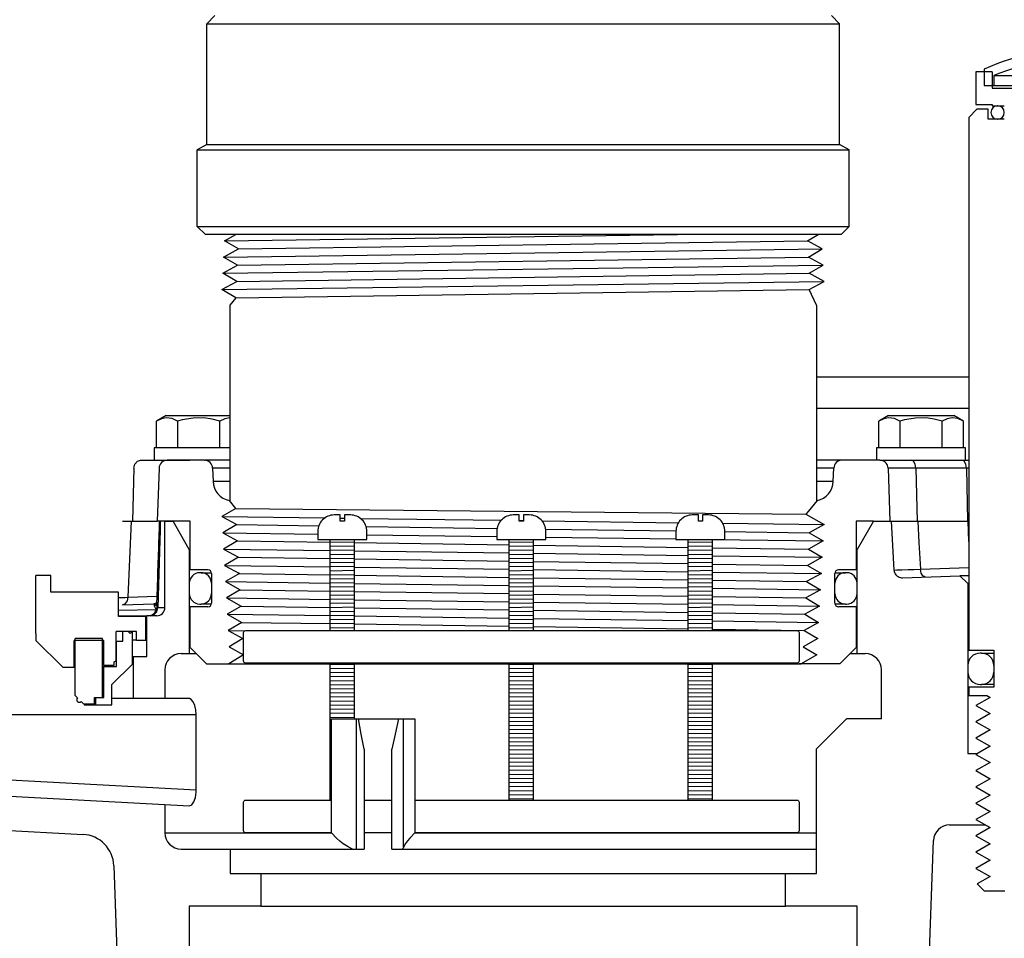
# Model space of a CAD drawing. Extents: x -169 to 2224, y 0 to 2796.
# Tile 412 of 530: x 1830.34 to 1837.89, y 969.54 to 976.58. Entities that reach past the tile are written whole.
import ezdxf

# ---------------------------------------------------------------- set-up
doc = ezdxf.new("R2010")
doc.units = 0
doc.header["$MEASUREMENT"] = 0
doc.header["$PDSIZE"] = 1
doc.layers.get('DEFPOINTS').update_dxf_attribs({"linetype": 'CONTINUOUS'})
for name, color, linetype in [('DIM', 3, 'CONTINUOUS'), ('GALV-4', 4, 'CONTINUOUS'), ('JACK-SCREW', 2, 'CONTINUOUS'), ('SPILL-BUCKET', 1, 'CONTINUOUS'), ('SWIVEL-ADAPTOR', 1, 'CONTINUOUS')]:
    doc.layers.add(name, color=color, linetype=linetype)
doc.styles.add('SIMPLEX', font='simplex')
doc.dimstyles.new('DIM64', dxfattribs={"dimscale": 64, "dimtxt": 0.09375, "dimasz": 0.09375, "dimexe": 0.0625, "dimexo": 0.0625, "dimgap": 0.046875, "dimtad": 1, "dimdec": 4, "dimzin": 3, "dimdsep": 46, "dimlunit": 4, "dimtxsty": 'SIMPLEX', "dimcen": 0, "dimclrd": 256, "dimclre": 256, "dimclrt": 256, "dimadec": 0, "dimazin": 0, "dimtfac": 1, "dimtdec": 4, "dimtmove": 0, "dimatfit": 3, "dimfxl": 1, "dimfrac": 2, "dimtolj": 1, "dimtzin": 0, "dimarcsym": 0})

# ---------------------------------------------------------------- blocks, each defined once
blk = doc.blocks.new('*D48')
at = {"layer": 'DEFPOINTS', "color": 0, "transparency": 16777216}
for p in [(2031.7725, 978.296), (1368.5472, 978.0147), (2031.7725, 700.5233)]:
    blk.add_point(p, dxfattribs=at)
at = {"layer": 'DIM', "lineweight": -2, "transparency": 16777216}
for p, q in [((2031.7725, 974.296), (2031.7725, 696.5233)), ((1368.5472, 974.0147), (1368.5472, 696.5233)), ((1374.5472, 700.5233), (2025.7725, 700.5233))]:
    blk.add_line(p, q, dxfattribs=at)
at = {"layer": 'DIM', "transparency": 16777216}
for points in [[(1374.5472, 701.5233), (1374.5472, 699.5233), (1368.5472, 700.5233)], [(2025.7725, 701.5233), (2025.7725, 699.5233), (2031.7725, 700.5233)]]:
    blk.add_solid(points, dxfattribs=at)
at = {"layer": 'DIM', "transparency": 16777216, "insert": (1700.1599, 708.0947), "char_height": 6, "attachment_point": 5, "style": 'SIMPLEX'}
blk.add_mtext('\\A1;55\'-3 1/4" (F.V. TANK SLAB)', dxfattribs=at)

msp = doc.modelspace()

# ---------------------------------------------------------------- linework, layer by layer
at = {"layer": 'GALV-4', "linetype": 'Continuous'}
for p, q in [((1831.90722, 974.88788), (1831.99338, 974.93528)), ((1836.37804, 974.88788), (1836.45905, 974.93528)), ((1832.01411, 974.82542), (1831.90722, 974.88788)), ((1836.49173, 974.82542), (1836.37804, 974.88788)), ((1831.90026, 974.76296), (1832.01411, 974.82542)), ((1836.38467, 974.76296), (1836.49173, 974.82542)), ((1831.89331, 974.63805), (1832.00749, 974.7005)), ((1832.00749, 974.7005), (1831.90026, 974.76296)), ((1836.49868, 974.7005), (1836.38467, 974.76296)), ((1836.39129, 974.63805), (1836.49868, 974.7005)), ((1832.00087, 974.57559), (1831.89331, 974.63805)), ((1836.50564, 974.57559), (1836.39129, 974.63805)), ((1831.88668, 974.51313), (1832.00087, 974.57559)), ((1836.39129, 974.51323), (1836.50564, 974.57559)), ((1831.99424, 974.45067), (1831.88668, 974.51313)), ((1836.44773, 974.39494), (1836.39129, 974.51323)), ((1831.99362, 974.45103), (1831.94773, 974.39494)), ((1831.94773, 974.39494), (1831.94773, 972.89513)), ((1831.99362, 972.83474), (1831.94422, 972.89513)), ((1836.45125, 972.89513), (1836.3828, 972.81147)), ((1831.99424, 972.8351), (1831.88668, 972.77264)), ((1836.3828, 972.81147), (1836.36612, 972.79108)), ((1831.88668, 972.77264), (1832.00087, 972.71018)), ((1836.36613, 972.79108), (1836.50564, 972.71018)), ((1832.00087, 972.71018), (1831.89331, 972.64773)), ((1836.50564, 972.71018), (1836.39129, 972.64773)), ((1831.89331, 972.64773), (1832.00749, 972.58527)), ((1832.00749, 972.58527), (1831.90026, 972.52281)), ((1836.49868, 972.58527), (1836.38467, 972.52281)), ((1836.39129, 972.64773), (1836.49868, 972.58527)), ((1831.90026, 972.52281), (1832.01411, 972.46035)), ((1836.38467, 972.52281), (1836.49173, 972.46035)), ((1832.01411, 972.46035), (1831.90722, 972.3979)), ((1836.49173, 972.46035), (1836.37804, 972.3979)), ((1831.90722, 972.3979), (1832.02073, 972.33544)), ((1836.37804, 972.3979), (1836.48477, 972.33544)), ((1832.02073, 972.33544), (1831.91418, 972.27298)), ((1832.00801, 972.34244), (1832.01713, 972.33332)), ((1836.48477, 972.33544), (1836.37142, 972.27298)), ((1831.91418, 972.27298), (1832.02736, 972.21052)), ((1832.02736, 972.21052), (1831.92114, 972.14807)), ((1836.47781, 972.21052), (1836.3648, 972.14807)), ((1836.37142, 972.27298), (1836.47781, 972.21052)), ((1831.92114, 972.14807), (1832.03398, 972.08561)), ((1836.3648, 972.14807), (1836.47085, 972.08561)), ((1832.03398, 972.08561), (1831.92809, 972.02315)), ((1836.47085, 972.08561), (1836.35818, 972.02315)), ((1831.92809, 972.02315), (1832.0406, 971.96069)), ((1836.35818, 972.02315), (1836.4639, 971.96069)), ((1832.0406, 971.96069), (1831.93505, 971.89824)), ((1831.93505, 971.89824), (1832.04722, 971.83578)), ((1836.4639, 971.96069), (1836.35156, 971.89824)), ((1836.35156, 971.89824), (1836.45694, 971.83578)), ((1832.04722, 971.83578), (1831.94201, 971.77332)), ((1836.45694, 971.83578), (1836.34493, 971.77332)), ((1831.94201, 971.77332), (1832.05385, 971.71087)), ((1836.34493, 971.77332), (1836.44998, 971.71087)), ((1832.05385, 971.71087), (1831.93969, 971.64289)), ((1836.44998, 971.71087), (1836.32844, 971.64289)), ((1831.93969, 971.64289), (1836.32844, 971.64289))]:
    msp.add_line(p, q, dxfattribs=at)
at = {"layer": 'GALV-4', "color": 7, "linetype": 'Continuous'}
for p, q in [((1831.90722, 974.88788), (1835.38173, 974.93528)), ((1832.01411, 974.82542), (1836.37804, 974.88788)), ((1831.90026, 974.76296), (1836.49173, 974.82542)), ((1831.89331, 974.63805), (1836.49868, 974.7005)), ((1832.00749, 974.7005), (1836.38467, 974.76296)), ((1832.00087, 974.57559), (1836.39129, 974.63805)), ((1831.88699, 974.51295), (1836.50564, 974.57559)), ((1831.99424, 974.45067), (1836.39129, 974.51323)), ((1831.99424, 972.8351), (1836.36612, 972.79108)), ((1831.88668, 972.77264), (1832.67659, 972.76196)), ((1832.79474, 972.76036), (1832.82599, 972.75994)), ((1832.94918, 972.75827), (1834.02896, 972.74367)), ((1834.16804, 972.74179), (1834.19929, 972.74137)), ((1834.34208, 972.73944), (1835.38832, 972.72529)), ((1832.00087, 972.71018), (1832.63012, 972.70123)), ((1832.99232, 972.69608), (1833.99821, 972.68177)), ((1834.36998, 972.67648), (1835.36951, 972.66226)), ((1835.72834, 972.72069), (1836.50564, 972.71018)), ((1835.74447, 972.65693), (1836.39129, 972.64773)), ((1831.89331, 972.64773), (1832.62286, 972.63783)), ((1832.00749, 972.58527), (1832.71661, 972.57515)), ((1832.99786, 972.63275), (1833.99617, 972.61921)), ((1834.37117, 972.61412), (1835.36947, 972.60058)), ((1835.65044, 972.59677), (1836.49868, 972.58527)), ((1831.90026, 972.52281), (1832.71661, 972.51171)), ((1832.90411, 972.57247), (1834.08992, 972.55555)), ((1832.90411, 972.50916), (1834.08992, 972.49303)), ((1834.27742, 972.55288), (1835.46322, 972.53596)), ((1835.65072, 972.53328), (1836.38467, 972.52281)), ((1832.01411, 972.46035), (1832.71661, 972.4503)), ((1832.90411, 972.44762), (1834.08992, 972.43064)), ((1834.27742, 972.49047), (1835.46322, 972.47434)), ((1834.27742, 972.42796), (1835.46322, 972.41099)), ((1835.65072, 972.47179), (1836.49173, 972.46035)), ((1831.90722, 972.3979), (1832.71661, 972.38685)), ((1832.90411, 972.38429), (1834.08992, 972.36811)), ((1834.27742, 972.36556), (1835.46322, 972.34938)), ((1835.65072, 972.40831), (1836.37804, 972.3979)), ((1832.02073, 972.33544), (1832.71661, 972.32545)), ((1832.90411, 972.32276), (1834.08992, 972.30573)), ((1834.27742, 972.30304), (1835.46322, 972.28602)), ((1835.65072, 972.34682), (1836.48477, 972.33544)), ((1835.65072, 972.28333), (1836.37142, 972.27298)), ((1831.91418, 972.27298), (1832.71661, 972.262)), ((1832.02736, 972.21052), (1832.71661, 972.2006)), ((1832.90411, 972.25943), (1834.08992, 972.2432)), ((1834.27742, 972.24064), (1835.46322, 972.22441)), ((1835.65072, 972.22184), (1836.47781, 972.21052)), ((1831.92114, 972.14807), (1832.71661, 972.13715)), ((1832.90411, 972.1979), (1834.08992, 972.18082)), ((1832.90411, 972.13457), (1834.08992, 972.11829)), ((1834.27742, 972.17812), (1835.46322, 972.16105)), ((1835.65072, 972.15835), (1836.3648, 972.14807)), ((1832.03398, 972.08561), (1832.71661, 972.07575)), ((1832.90411, 972.07304), (1834.08992, 972.05591)), ((1834.27742, 972.11572), (1835.46322, 972.09944)), ((1834.27742, 972.05321), (1835.46322, 972.03608)), ((1835.65072, 972.09687), (1836.47085, 972.08561)), ((1831.92809, 972.02315), (1832.71661, 972.01229)), ((1832.90411, 972.00971), (1834.08992, 971.99338)), ((1834.27742, 971.9908), (1835.46322, 971.97447)), ((1835.65072, 972.03337), (1836.35818, 972.02315)), ((1831.93505, 971.89824), (1832.0625, 971.89648)), ((1832.0406, 971.96069), (1832.71661, 971.9509)), ((1832.90411, 971.94818), (1834.08992, 971.931)), ((1834.27742, 971.92829), (1835.46322, 971.91111)), ((1835.65072, 971.97189), (1836.4639, 971.96069)), ((1835.65072, 971.90839), (1836.35156, 971.89824))]:
    msp.add_line(p, q, dxfattribs=at)
at = {"layer": 'GALV-4'}
msp.add_line((1836.44773, 974.39494), (1836.44773, 972.89513), dxfattribs=at)
at = {"layer": 'JACK-SCREW'}
for p, q in [((1832.71661, 971.89812), (1832.71661, 972.59677)), ((1832.90411, 971.89812), (1832.90411, 972.59677)), ((1834.08992, 971.89812), (1834.08992, 972.59677)), ((1834.27742, 971.89812), (1834.27742, 972.59677)), ((1835.46322, 971.89812), (1835.46322, 972.59677)), ((1835.65072, 971.89812), (1835.65072, 972.59677)), ((1832.71661, 970.59677), (1832.71661, 971.64812)), ((1832.90411, 971.22117), (1832.90411, 971.64812)), ((1834.08992, 970.59677), (1834.08992, 971.64812)), ((1834.27742, 970.59677), (1834.27742, 971.64812)), ((1835.46322, 970.59677), (1835.46322, 971.64812)), ((1835.65072, 970.59677), (1835.65072, 971.64812))]:
    msp.add_line(p, q, dxfattribs=at)
for points in [[(1832.62286, 972.65927), (1832.62286, 972.59677), (1832.99786, 972.59677), (1832.99786, 972.65927, 0.4142136), (1832.87286, 972.78427), (1832.82599, 972.78427), (1832.82599, 972.7374), (1832.79474, 972.7374), (1832.79474, 972.78427), (1832.74786, 972.78427, 0.4142136)], [(1833.99617, 972.65927), (1833.99617, 972.59677), (1834.37117, 972.59677), (1834.37117, 972.65927, 0.4142136), (1834.24617, 972.78427), (1834.19929, 972.78427), (1834.19929, 972.7374), (1834.16804, 972.7374), (1834.16804, 972.78427), (1834.12117, 972.78427, 0.4142136)], [(1835.36947, 972.65927), (1835.36947, 972.59677), (1835.74447, 972.59677), (1835.74447, 972.65927, 0.4142136), (1835.61947, 972.78427), (1835.57259, 972.78427), (1835.57259, 972.7374), (1835.54134, 972.7374), (1835.54134, 972.78427), (1835.49447, 972.78427, 0.4142136)]]:
    msp.add_lwpolyline(points, format="xyb", close=True, dxfattribs=at)
at = {"layer": 'JACK-SCREW', "color": 2, "linetype": 'Continuous'}
msp.add_lwpolyline([(1832.05385, 971.66375), (1832.05385, 971.8825, -0.4142136), (1832.06947, 971.89812), (1836.29786, 971.89812, -0.4142136), (1836.31349, 971.8825), (1836.31349, 971.66375, -0.4142136), (1836.29786, 971.64812), (1832.06947, 971.64812, -0.4142136)], format="xyb", close=True, dxfattribs=at)
for points in [[(1832.72635, 970.34677), (1832.06947, 970.34677, -0.4142136), (1832.05385, 970.3624), (1832.05385, 970.58115, -0.4142136), (1832.06947, 970.59677), (1832.72635, 970.59677)], [(1833.36617, 970.59677), (1836.29786, 970.59677, -0.4142136), (1836.31349, 970.58115), (1836.31349, 970.3624, -0.4142136), (1836.29786, 970.34677), (1833.36617, 970.34677)]]:
    msp.add_lwpolyline(points, format="xyb", dxfattribs=at)
for points in [[(1832.97771, 970.59677), (1833.19075, 970.59677)], [(1833.19075, 970.34677), (1832.97771, 970.34677)]]:
    msp.add_lwpolyline(points, dxfattribs=at)
at = {"layer": 'SPILL-BUCKET', "color": 7, "linetype": 'Continuous'}
for p, q in [((1837.73282, 976.20423), (1837.73282, 976.07992)), ((1837.80777, 976.15487), (1837.80777, 976.07992)), ((1837.73282, 976.07992), (1837.80777, 976.07992)), ((1837.61239, 973.84272), (1836.44773, 973.84272)), ((1837.61239, 973.60161), (1836.44773, 973.60161)), ((1831.94773, 973.14404), (1831.81556, 973.14404)), ((1836.57991, 973.14404), (1836.44773, 973.14404)), ((1831.81909, 973.04273), (1831.94773, 973.04273)), ((1836.44773, 973.04272), (1836.57637, 973.04272)), ((1832.90411, 972.57602), (1832.71661, 972.57335)), ((1832.90411, 972.54477), (1832.71661, 972.5421)), ((1832.90411, 972.51351), (1832.71661, 972.51085)), ((1834.27742, 972.57602), (1834.08992, 972.57335)), ((1834.27742, 972.54477), (1834.08992, 972.5421)), ((1834.27742, 972.51351), (1834.08992, 972.51085)), ((1835.65072, 972.57602), (1835.46322, 972.57335)), ((1835.65072, 972.54477), (1835.46322, 972.5421)), ((1835.65072, 972.51351), (1835.46322, 972.51085)), ((1832.90411, 972.48226), (1832.71661, 972.47959)), ((1832.90411, 972.45101), (1832.71661, 972.44834)), ((1834.27742, 972.48226), (1834.08992, 972.47959)), ((1834.27742, 972.45101), (1834.08992, 972.44834)), ((1835.65072, 972.48226), (1835.46322, 972.47959)), ((1835.65072, 972.45101), (1835.46322, 972.44834)), ((1832.90411, 972.41975), (1832.71661, 972.41709)), ((1832.90411, 972.3885), (1832.71661, 972.38583)), ((1832.90411, 972.35725), (1832.71661, 972.35458)), ((1834.27742, 972.41975), (1834.08992, 972.41709)), ((1834.27742, 972.3885), (1834.08992, 972.38583)), ((1834.27742, 972.35725), (1834.08992, 972.35458)), ((1835.65072, 972.41975), (1835.46322, 972.41709)), ((1835.65072, 972.3885), (1835.46322, 972.38583)), ((1835.65072, 972.35725), (1835.46322, 972.35458)), ((1831.72692, 972.34116), (1831.71693, 972.34116)), ((1831.72692, 972.34116), (1831.73589, 972.34116)), ((1832.90411, 972.32599), (1832.71661, 972.32333)), ((1832.90411, 972.29474), (1832.71661, 972.29207)), ((1834.27742, 972.32599), (1834.08992, 972.32333)), ((1834.27742, 972.29474), (1834.08992, 972.29207)), ((1835.65072, 972.32599), (1835.46322, 972.32333)), ((1835.65072, 972.29474), (1835.46322, 972.29207)), ((1836.65959, 972.34116), (1836.66855, 972.34116)), ((1836.67854, 972.34116), (1836.66855, 972.34116)), ((1831.63699, 972.26121), (1831.63699, 972.18127)), ((1831.80687, 972.26121), (1831.80687, 972.18127)), ((1831.80712, 972.26121), (1831.80687, 972.26121)), ((1831.80786, 972.26121), (1831.80712, 972.26121)), ((1832.90411, 972.26349), (1832.71661, 972.26082)), ((1832.90411, 972.23223), (1832.71661, 972.22957)), ((1832.90411, 972.20098), (1832.71661, 972.19831)), ((1834.27742, 972.26349), (1834.08992, 972.26082)), ((1834.27742, 972.23223), (1834.08992, 972.22957)), ((1834.27742, 972.20098), (1834.08992, 972.19831)), ((1835.65072, 972.26349), (1835.46322, 972.26082)), ((1835.65072, 972.23223), (1835.46322, 972.22957)), ((1835.65072, 972.20098), (1835.46322, 972.19831)), ((1836.58835, 972.26121), (1836.5876, 972.26121)), ((1836.5886, 972.26121), (1836.58835, 972.26121)), ((1836.5886, 972.18127), (1836.5886, 972.26121)), ((1836.75848, 972.18127), (1836.75848, 972.26121)), ((1831.80687, 972.18127), (1831.80712, 972.18127)), ((1831.80712, 972.18127), (1831.80787, 972.18127)), ((1832.90411, 972.16973), (1832.71661, 972.16706)), ((1832.90411, 972.13847), (1832.71661, 972.13581)), ((1834.27742, 972.16973), (1834.08992, 972.16706)), ((1834.27742, 972.13847), (1834.08992, 972.13581)), ((1835.65072, 972.16973), (1835.46322, 972.16706)), ((1835.65072, 972.13847), (1835.46322, 972.13581)), ((1836.5876, 972.18127), (1836.58835, 972.18127)), ((1836.58835, 972.18127), (1836.5886, 972.18127)), ((1831.71693, 972.10132), (1831.72692, 972.10132)), ((1831.73587, 972.10132), (1831.72692, 972.10132)), ((1831.76264, 972.10132), (1831.73587, 972.10132)), ((1832.90411, 972.10722), (1832.71661, 972.10455)), ((1832.90411, 972.07597), (1832.71661, 972.0733)), ((1834.27742, 972.10722), (1834.08992, 972.10455)), ((1834.27742, 972.07597), (1834.08992, 972.0733)), ((1835.65072, 972.10722), (1835.46322, 972.10455)), ((1835.65072, 972.07597), (1835.46322, 972.0733)), ((1836.66855, 972.10132), (1836.67854, 972.10132)), ((1832.90411, 972.04472), (1832.71661, 972.04205)), ((1832.90411, 972.01346), (1832.71661, 972.01079)), ((1832.90411, 971.98221), (1832.71661, 971.97954)), ((1834.27742, 972.04472), (1834.08992, 972.04205)), ((1834.27742, 972.01346), (1834.08992, 972.01079)), ((1834.27742, 971.98221), (1834.08992, 971.97954)), ((1835.65072, 972.04472), (1835.46322, 972.04205)), ((1835.65072, 972.01346), (1835.46322, 972.01079)), ((1835.65072, 971.98221), (1835.46322, 971.97954)), ((1832.90411, 971.95096), (1832.71661, 971.94829)), ((1832.90411, 971.9197), (1832.71661, 971.91704)), ((1834.27742, 971.95096), (1834.08992, 971.94829)), ((1834.27742, 971.9197), (1834.08992, 971.91704)), ((1835.65072, 971.95096), (1835.46322, 971.94829)), ((1835.65072, 971.9197), (1835.46322, 971.91704)), ((1837.71283, 971.72474), (1837.70284, 971.72474)), ((1837.71283, 971.72474), (1837.72185, 971.72474)), ((1832.90411, 971.63842), (1832.71661, 971.63576)), ((1832.90411, 971.60717), (1832.71661, 971.6045)), ((1834.27742, 971.63842), (1834.08992, 971.63576)), ((1834.27742, 971.60717), (1834.08992, 971.6045)), ((1835.65072, 971.63842), (1835.46322, 971.63576)), ((1835.65072, 971.60717), (1835.46322, 971.6045)), ((1837.6079, 971.62981), (1837.6079, 971.57984)), ((1837.80777, 971.62981), (1837.80777, 971.57984)), ((1832.90411, 971.57592), (1832.71661, 971.57325)), ((1832.90411, 971.54466), (1832.71661, 971.542)), ((1834.27742, 971.57592), (1834.08992, 971.57325)), ((1834.27742, 971.54466), (1834.08992, 971.542)), ((1835.65072, 971.57592), (1835.46322, 971.57325)), ((1835.65072, 971.54466), (1835.46322, 971.542)), ((1832.90411, 971.51341), (1832.71661, 971.51074)), ((1832.90411, 971.48216), (1832.71661, 971.47949)), ((1832.90411, 971.4509), (1832.71661, 971.44824)), ((1834.27742, 971.51341), (1834.08992, 971.51074)), ((1834.27742, 971.48216), (1834.08992, 971.47949)), ((1834.27742, 971.4509), (1834.08992, 971.44824)), ((1835.65072, 971.51341), (1835.46322, 971.51074)), ((1835.65072, 971.48216), (1835.46322, 971.47949)), ((1835.65072, 971.4509), (1835.46322, 971.44824)), ((1837.70284, 971.48491), (1837.71283, 971.48491)), ((1837.72184, 971.48491), (1837.71283, 971.48491)), ((1832.90411, 971.41965), (1832.71661, 971.41698)), ((1832.90411, 971.3884), (1832.71661, 971.38573)), ((1834.27742, 971.41965), (1834.08992, 971.41698)), ((1834.27742, 971.3884), (1834.08992, 971.38573)), ((1835.65072, 971.41965), (1835.46322, 971.41698)), ((1835.65072, 971.3884), (1835.46322, 971.38573)), ((1832.90411, 971.35715), (1832.71661, 971.35448)), ((1832.90411, 971.32589), (1832.71661, 971.32322)), ((1832.90411, 971.29464), (1832.71661, 971.29197)), ((1834.27742, 971.35715), (1834.08992, 971.35448)), ((1834.27742, 971.32589), (1834.08992, 971.32322)), ((1834.27742, 971.29464), (1834.08992, 971.29197)), ((1835.65072, 971.35715), (1835.46322, 971.35448)), ((1835.65072, 971.32589), (1835.46322, 971.32322)), ((1835.65072, 971.29464), (1835.46322, 971.29197)), ((1832.90411, 971.26339), (1832.71661, 971.26072)), ((1832.90411, 971.23213), (1832.71661, 971.22947)), ((1834.27742, 971.26339), (1834.08992, 971.26072)), ((1834.27742, 971.23213), (1834.08992, 971.22947)), ((1835.65072, 971.26339), (1835.46322, 971.26072)), ((1835.65072, 971.23213), (1835.46322, 971.22947)), ((1832.72635, 971.19835), (1832.71661, 971.19821)), ((1832.72635, 971.1671), (1832.71661, 971.16696)), ((1834.27742, 971.20088), (1834.08992, 971.19821)), ((1834.27742, 971.16963), (1834.08992, 971.16696)), ((1835.65072, 971.20088), (1835.46322, 971.19821)), ((1835.65072, 971.16963), (1835.46322, 971.16696)), ((1832.72635, 971.13584), (1832.71661, 971.13571)), ((1832.72635, 971.10459), (1832.71661, 971.10445)), ((1832.72635, 971.07334), (1832.71661, 971.0732)), ((1834.27742, 971.13837), (1834.08992, 971.13571)), ((1834.27742, 971.10712), (1834.08992, 971.10445)), ((1834.27742, 971.07587), (1834.08992, 971.0732)), ((1835.65072, 971.13837), (1835.46322, 971.13571)), ((1835.65072, 971.10712), (1835.46322, 971.10445)), ((1835.65072, 971.07587), (1835.46322, 971.0732)), ((1832.72635, 971.04209), (1832.71661, 971.04195)), ((1832.72635, 971.01083), (1832.71661, 971.01069)), ((1834.27742, 971.04461), (1834.08992, 971.04195)), ((1834.27742, 971.01336), (1834.08992, 971.01069)), ((1835.65072, 971.04461), (1835.46322, 971.04195)), ((1835.65072, 971.01336), (1835.46322, 971.01069)), ((1832.72635, 970.97958), (1832.71661, 970.97944)), ((1832.72635, 970.94833), (1832.71661, 970.94819)), ((1832.72635, 970.91707), (1832.71661, 970.91693)), ((1834.27742, 970.98211), (1834.08992, 970.97944)), ((1834.27742, 970.95085), (1834.08992, 970.94819)), ((1834.27742, 970.9196), (1834.08992, 970.91693)), ((1835.65072, 970.98211), (1835.46322, 970.97944)), ((1835.65072, 970.95085), (1835.46322, 970.94819)), ((1835.65072, 970.9196), (1835.46322, 970.91693)), ((1832.72635, 970.88582), (1832.71661, 970.88568)), ((1832.72635, 970.85457), (1832.71661, 970.85443)), ((1834.27742, 970.88835), (1834.08992, 970.88568)), ((1834.27742, 970.85709), (1834.08992, 970.85443)), ((1835.65072, 970.88835), (1835.46322, 970.88568)), ((1835.65072, 970.85709), (1835.46322, 970.85443)), ((1832.72635, 970.82331), (1832.71661, 970.82317)), ((1832.72635, 970.79206), (1832.71661, 970.79192)), ((1834.27742, 970.82584), (1834.08992, 970.82317)), ((1834.27742, 970.79459), (1834.08992, 970.79192)), ((1835.65072, 970.82584), (1835.46322, 970.82317)), ((1835.65072, 970.79459), (1835.46322, 970.79192)), ((1832.72635, 970.76081), (1832.71661, 970.76067)), ((1832.72635, 970.72955), (1832.71661, 970.72941)), ((1832.72635, 970.6983), (1832.71661, 970.69816)), ((1834.27742, 970.76334), (1834.08992, 970.76067)), ((1834.27742, 970.73208), (1834.08992, 970.72941)), ((1834.27742, 970.70083), (1834.08992, 970.69816)), ((1835.65072, 970.76334), (1835.46322, 970.76067)), ((1835.65072, 970.73208), (1835.46322, 970.72941)), ((1835.65072, 970.70083), (1835.46322, 970.69816)), ((1832.72635, 970.66705), (1832.71661, 970.66691)), ((1832.72635, 970.63579), (1832.71661, 970.63566)), ((1834.27742, 970.66958), (1834.08992, 970.66691)), ((1834.27742, 970.63832), (1834.08992, 970.63566)), ((1835.65072, 970.66958), (1835.46322, 970.66691)), ((1835.65072, 970.63832), (1835.46322, 970.63566)), ((1832.72635, 970.60454), (1832.71661, 970.6044)), ((1834.27742, 970.60707), (1834.08992, 970.6044)), ((1835.65072, 970.60707), (1835.46322, 970.6044))]:
    msp.add_line(p, q, dxfattribs=at)
at = {"layer": 'SPILL-BUCKET', "color": 1, "linetype": 'Continuous'}
for p, q in [((1837.79527, 976.1827), (1837.67036, 976.1827)), ((1837.67036, 976.1827), (1837.67036, 975.93287)), ((1837.79527, 976.1827), (1837.79527, 976.05778)), ((1837.79527, 976.05778), (1838.40421, 976.05778)), ((1837.67036, 975.93287), (1837.79527, 975.93287)), ((1837.79527, 975.93287), (1837.79527, 975.92287)), ((1837.79527, 975.92287), (1837.88771, 975.92287)), ((1830.46029, 971.87588), (1830.46029, 972.32057)), ((1830.57521, 972.32057), (1830.46029, 972.32057)), ((1830.57521, 972.19297), (1830.57521, 972.32057)), ((1831.09485, 972.19297), (1830.57521, 972.19297)), ((1831.09485, 972.00579), (1831.09485, 972.19297)), ((1831.09485, 972.00579), (1831.09485, 972.03342)), ((1831.30346, 972.00579), (1831.09485, 972.00579)), ((1831.30346, 971.82391), (1831.30346, 972.00579)), ((1830.46029, 971.87588), (1830.46029, 971.82192)), ((1830.46029, 971.82192), (1830.66615, 971.61606)), ((1830.76258, 971.3987), (1830.76258, 971.83591)), ((1830.96994, 971.83591), (1830.76258, 971.83591)), ((1830.96994, 971.38422), (1830.96994, 971.83591)), ((1831.16905, 971.89087), (1831.07487, 971.89087)), ((1831.07487, 971.6661), (1831.07487, 971.89087)), ((1831.12683, 971.81592), (1831.12683, 971.89087)), ((1831.20078, 971.89087), (1831.12683, 971.89087)), ((1831.16905, 971.89087), (1831.18404, 971.87588)), ((1831.18404, 971.87588), (1831.19903, 971.89087)), ((1831.23101, 971.89087), (1831.19903, 971.89087)), ((1831.22342, 971.82391), (1831.20076, 971.82391)), ((1831.20078, 971.64104), (1831.20078, 971.89087)), ((1831.23101, 971.82391), (1831.22342, 971.82391)), ((1831.23101, 971.82391), (1831.23101, 971.89087)), ((1831.23101, 971.82391), (1831.30346, 971.82391)), ((1830.75459, 971.61606), (1830.75459, 971.82091)), ((1830.98093, 971.82091), (1830.75459, 971.82091)), ((1830.98093, 971.63304), (1830.98093, 971.82091)), ((1831.07487, 971.81592), (1831.07674, 971.81592)), ((1831.07674, 971.81592), (1831.07737, 971.81592)), ((1831.07737, 971.81592), (1831.12683, 971.81592)), ((1831.07737, 971.62105), (1831.07737, 971.81592)), ((1830.66615, 971.61606), (1830.75459, 971.61606)), ((1830.97818, 971.63304), (1830.96994, 971.63304)), ((1830.96995, 971.62105), (1830.97818, 971.62105)), ((1830.98093, 971.63304), (1830.97818, 971.63304)), ((1830.97818, 971.62105), (1830.98093, 971.62105)), ((1830.98093, 971.63304), (1831.06088, 971.63304)), ((1830.98093, 971.38422), (1830.98093, 971.62105)), ((1830.98093, 971.62105), (1831.07737, 971.62105)), ((1831.04364, 971.4839), (1831.20078, 971.64104)), ((1831.06088, 971.65803), (1831.07487, 971.6661)), ((1831.06088, 971.63304), (1831.06088, 971.65803)), ((1831.04364, 971.32875), (1831.04364, 971.4839)), ((1830.76133, 971.3987), (1830.76227, 971.3987)), ((1830.76227, 971.3987), (1830.76258, 971.3987)), ((1830.76258, 971.3987), (1830.77968, 971.38161)), ((1830.77843, 971.38161), (1830.77937, 971.38161)), ((1830.77937, 971.38161), (1830.77968, 971.38161)), ((1830.90898, 971.33625), (1830.90898, 971.38422)), ((1830.90898, 971.38422), (1830.96994, 971.38422)), ((1830.91898, 971.38422), (1830.98093, 971.38422)), ((1830.91898, 971.32875), (1830.91898, 971.38422)), ((1830.80794, 971.35334), (1830.82504, 971.33625)), ((1830.82473, 971.33625), (1830.82379, 971.33625)), ((1830.82504, 971.33625), (1830.82473, 971.33625)), ((1830.82504, 971.33625), (1830.90898, 971.33625)), ((1830.83129, 971.32875), (1830.87955, 971.32875)), ((1830.87955, 971.32875), (1830.90905, 971.32875)), ((1830.90905, 971.32875), (1830.91898, 971.32875)), ((1830.91898, 971.32875), (1831.04364, 971.32875)), ((1837.6079, 970.95586), (1837.68349, 970.95586)), ((1829.06316, 970.42639), (1830.82187, 970.33422)), ((1837.46859, 970.40757), (1837.73781, 970.40757)), ((1837.74146, 970.40757), (1837.77854, 970.38616)), ((1837.23018, 967.03487), (1837.34375, 970.28701)), ((1831.05847, 970.09345), (1831.16528, 967.03487)), ((1831.63699, 969.783), (1831.63699, 968.57539)), ((1832.18611, 969.783), (1831.63699, 969.783)), ((1836.75848, 969.783), (1836.20936, 969.783)), ((1836.75848, 968.57539), (1836.75848, 969.783))]:
    msp.add_line(p, q, dxfattribs=at)
at = {"layer": 'SPILL-BUCKET', "color": 7}
for p, q in [((1837.80777, 976.15487), (1838.34605, 976.15487)), ((1837.80777, 976.07992), (1838.30379, 976.07992)), ((1837.0158, 973.14404), (1836.99624, 973.14404)), ((1837.04796, 973.14404), (1837.0158, 973.14404)), ((1837.0919, 973.14404), (1837.04796, 973.14404)), ((1837.14649, 973.14404), (1837.0919, 973.14404)), ((1837.21033, 973.14404), (1837.14649, 973.14404)), ((1837.59784, 973.14404), (1837.21033, 973.14404)), ((1837.60668, 973.14404), (1837.59784, 973.14404)), ((1837.61541, 973.14404), (1837.60668, 973.14404)), ((1837.04043, 972.36214), (1837.0419, 972.35187)), ((1837.04066, 972.36215), (1837.04091, 972.36215)), ((1837.04091, 972.36215), (1837.06451, 972.36274)), ((1837.06451, 972.36274), (1837.1005, 972.36381)), ((1837.1005, 972.36381), (1837.14993, 972.3654)), ((1837.14993, 972.3654), (1837.19379, 972.36686)), ((1837.19379, 972.36686), (1837.24392, 972.36858)), ((1837.24392, 972.36858), (1837.61539, 972.38155))]:
    msp.add_line(p, q, dxfattribs=at)
at = {"layer": 'SPILL-BUCKET', "color": 3, "linetype": 'Continuous'}
for p, q in [((1837.78478, 975.87241), (1837.78478, 975.87041)), ((1837.83525, 975.81994), (1837.83725, 975.81994))]:
    msp.add_line(p, q, dxfattribs=at)
at = {"layer": 'SPILL-BUCKET', "linetype": 'Continuous'}
for p, q in [((1837.6152, 973.84272), (1837.6152, 972.12553)), ((1831.45996, 973.54808), (1831.38525, 973.50495)), ((1831.42288, 973.52245), (1831.38525, 973.50495)), ((1831.38525, 973.29825), (1831.38525, 973.50495)), ((1831.46062, 973.52992), (1831.42288, 973.52245)), ((1831.45996, 973.54808), (1831.94773, 973.54808)), ((1831.50502, 973.52403), (1831.46062, 973.52992)), ((1831.54752, 973.50495), (1831.50502, 973.52403)), ((1831.56451, 973.50966), (1831.54752, 973.50495)), ((1831.54752, 973.50495), (1831.54752, 973.29825)), ((1831.58159, 973.51397), (1831.56451, 973.50966)), ((1831.66549, 973.52805), (1831.58159, 973.51397)), ((1831.74833, 973.52853), (1831.66549, 973.52805)), ((1831.81109, 973.51983), (1831.74833, 973.52853)), ((1831.87206, 973.50495), (1831.81109, 973.51983)), ((1831.90968, 973.52245), (1831.87206, 973.50495)), ((1831.87206, 973.29825), (1831.87206, 973.50495)), ((1831.94743, 973.52992), (1831.90968, 973.52245)), ((1831.94773, 973.52988), (1831.94743, 973.52992)), ((1836.99982, 973.54808), (1836.92511, 973.50495)), ((1836.96273, 973.52245), (1836.92511, 973.50495)), ((1836.92511, 973.29825), (1836.92511, 973.50495)), ((1837.00048, 973.52992), (1836.96273, 973.52245)), ((1836.99982, 973.54808), (1837.49948, 973.54808)), ((1837.04488, 973.52403), (1837.00048, 973.52992)), ((1837.08738, 973.50495), (1837.04488, 973.52403)), ((1837.10437, 973.50966), (1837.08738, 973.50495)), ((1837.08738, 973.50495), (1837.08738, 973.29825)), ((1837.12144, 973.51397), (1837.10437, 973.50966)), ((1837.20535, 973.52805), (1837.12144, 973.51397)), ((1837.28819, 973.52853), (1837.20535, 973.52805)), ((1837.35095, 973.51983), (1837.28819, 973.52853)), ((1837.41192, 973.50495), (1837.35095, 973.51983)), ((1837.44954, 973.52245), (1837.41192, 973.50495)), ((1837.41192, 973.29825), (1837.41192, 973.50495)), ((1837.48728, 973.52992), (1837.44954, 973.52245)), ((1837.53169, 973.52403), (1837.48728, 973.52992)), ((1837.57419, 973.50495), (1837.49948, 973.54808)), ((1837.57419, 973.50495), (1837.53169, 973.52403)), ((1837.57419, 973.29825), (1837.57419, 973.50495)), ((1831.36852, 973.29825), (1831.36852, 973.20432)), ((1831.94773, 973.29825), (1831.36852, 973.29825)), ((1836.90838, 973.29825), (1836.90838, 973.20432)), ((1837.59092, 973.29825), (1836.90838, 973.29825)), ((1837.59092, 973.20432), (1837.59092, 973.29825)), ((1831.21996, 973.17434), (1831.23859, 973.19631)), ((1831.23859, 973.19631), (1831.26366, 973.20432)), ((1831.26366, 973.20432), (1831.535, 973.20432)), ((1831.75314, 973.20432), (1831.4671, 973.20432)), ((1831.535, 973.20432), (1831.58004, 973.20432)), ((1831.58004, 973.20432), (1831.61299, 973.20432)), ((1831.61299, 973.20432), (1831.63307, 973.20432)), ((1831.63307, 973.20432), (1831.63982, 973.20432)), ((1831.75314, 973.20432), (1831.75909, 973.20432)), ((1831.94773, 973.20432), (1831.75909, 973.20432)), ((1836.64233, 973.20432), (1836.44773, 973.20432)), ((1836.93312, 973.20432), (1836.64233, 973.20432)), ((1836.93348, 973.20432), (1836.93312, 973.20432)), ((1836.93312, 973.20432), (1836.95408, 973.20432)), ((1836.93385, 973.20431), (1836.93348, 973.20432)), ((1836.94453, 973.20328), (1836.93385, 973.20431)), ((1836.95489, 973.20048), (1836.94453, 973.20328)), ((1836.95408, 973.20432), (1836.98984, 973.20432)), ((1836.96093, 973.19793), (1836.95489, 973.20048)), ((1836.96667, 973.19476), (1836.96093, 973.19793)), ((1836.97509, 973.18851), (1836.96667, 973.19476)), ((1836.98237, 973.18095), (1836.97509, 973.18851)), ((1836.98822, 973.17235), (1836.98237, 973.18095)), ((1836.98984, 973.20432), (1837.03944, 973.20432)), ((1837.03944, 973.20432), (1837.10156, 973.20432)), ((1837.10156, 973.20432), (1837.17452, 973.20432)), ((1837.19207, 973.19631), (1837.17452, 973.20432)), ((1837.17452, 973.20432), (1837.56204, 973.20432)), ((1837.20512, 973.17434), (1837.19207, 973.19631)), ((1837.56204, 973.20432), (1837.58939, 973.20432)), ((1837.57959, 973.19631), (1837.56204, 973.20432)), ((1837.59264, 973.17434), (1837.57959, 973.19631)), ((1837.58939, 973.20432), (1837.61541, 973.20432)), ((1831.21252, 973.14404), (1831.20085, 972.73589)), ((1831.21252, 973.14404), (1831.21996, 973.17434)), ((1831.40468, 973.14404), (1831.39043, 972.73589)), ((1831.81556, 973.14404), (1831.81909, 973.04272)), ((1836.57637, 973.04272), (1836.57991, 973.14404)), ((1836.99258, 973.1629), (1836.98822, 973.17235)), ((1836.99514, 973.15361), (1836.99258, 973.1629)), ((1836.99624, 973.14404), (1836.99514, 973.15361)), ((1836.99624, 973.14404), (1837.01067, 972.73589)), ((1837.21033, 973.14404), (1837.20512, 973.17434)), ((1837.21033, 973.14404), (1837.2185, 972.73589)), ((1837.59784, 973.14404), (1837.59264, 973.17434)), ((1837.59784, 973.14404), (1837.60601, 972.73589)), ((1831.94773, 972.89513), (1831.94422, 972.89513)), ((1836.45125, 972.89513), (1836.44773, 972.89513)), ((1831.12533, 972.73589), (1831.15607, 972.73589)), ((1831.15607, 972.73589), (1831.19415, 972.73589)), ((1831.16914, 972.15341), (1831.19415, 972.73589)), ((1831.19415, 972.73589), (1831.39042, 972.73589)), ((1831.64348, 972.73589), (1831.39043, 972.73589)), ((1831.40675, 972.72778), (1831.40578, 972.69919)), ((1831.40688, 972.73184), (1831.40675, 972.72778)), ((1831.40702, 972.73589), (1831.40688, 972.73184)), ((1831.41424, 972.73589), (1831.4122, 972.66343)), ((1831.44961, 972.73589), (1831.51207, 972.73589)), ((1831.44961, 972.07374), (1831.44961, 972.73589)), ((1831.63699, 972.51953), (1831.51207, 972.73589)), ((1831.64348, 972.36289), (1831.64348, 972.73589)), ((1836.8834, 972.73589), (1836.75199, 972.73589)), ((1836.75199, 972.73589), (1836.75199, 972.36289)), ((1836.8834, 972.73589), (1836.75848, 972.51953)), ((1836.8834, 972.73589), (1837.60601, 972.73589)), ((1837.01923, 972.73589), (1837.0298, 972.54902)), ((1837.22494, 972.73589), (1837.23338, 972.57271)), ((1837.6154, 972.57978), (1837.61071, 972.73589)), ((1831.40482, 972.67059), (1831.40383, 972.64122)), ((1831.40578, 972.69919), (1831.40482, 972.67059)), ((1831.4122, 972.66343), (1831.41017, 972.59095)), ((1831.40182, 972.58161), (1831.4008, 972.55137)), ((1831.40284, 972.61184), (1831.40182, 972.58161)), ((1831.40383, 972.64122), (1831.40284, 972.61184)), ((1831.41017, 972.59095), (1831.40288, 972.33245)), ((1831.39975, 972.52017), (1831.39869, 972.48896)), ((1831.4008, 972.55137), (1831.39975, 972.52017)), ((1831.63861, 972.51953), (1831.63699, 972.51953)), ((1831.63699, 972.51953), (1831.63699, 971.72083)), ((1831.64347, 972.51953), (1831.63861, 972.51953)), ((1836.75686, 972.51953), (1836.75198, 972.51953)), ((1836.75848, 972.51953), (1836.75686, 972.51953)), ((1836.75848, 971.72083), (1836.75848, 972.51953)), ((1837.0298, 972.54902), (1837.04043, 972.36214)), ((1837.23338, 972.57271), (1837.24392, 972.36858)), ((1831.3976, 972.45667), (1831.39651, 972.42437)), ((1831.39869, 972.48896), (1831.3976, 972.45667)), ((1831.39423, 972.35726), (1831.39304, 972.32222)), ((1831.39537, 972.39082), (1831.39423, 972.35726)), ((1831.39651, 972.42437), (1831.39537, 972.39082)), ((1831.77999, 972.36289), (1831.64348, 972.36289)), ((1836.75199, 972.36289), (1836.61548, 972.36289)), ((1837.0419, 972.35187), (1837.04507, 972.34198)), ((1837.25016, 972.33841), (1837.24392, 972.36858)), ((1831.39186, 972.28718), (1831.39062, 972.2509)), ((1831.39304, 972.32222), (1831.39186, 972.28718)), ((1831.40288, 972.33245), (1831.39555, 972.07374)), ((1831.73589, 972.34116), (1831.76272, 972.34116)), ((1831.76272, 972.34116), (1831.80722, 972.34116)), ((1831.80787, 972.33501), (1831.80787, 972.10797)), ((1836.5876, 972.10797), (1836.5876, 972.33501)), ((1836.58831, 972.34116), (1836.63278, 972.34116)), ((1836.63278, 972.34116), (1836.65959, 972.34116)), ((1837.04507, 972.34198), (1837.04986, 972.33277)), ((1837.04986, 972.33277), (1837.05611, 972.32448)), ((1837.05611, 972.32448), (1837.06371, 972.3173)), ((1837.06371, 972.3173), (1837.07239, 972.31145)), ((1837.07239, 972.31145), (1837.08208, 972.30705)), ((1837.08208, 972.30705), (1837.09236, 972.3043)), ((1837.09236, 972.3043), (1837.09929, 972.30343)), ((1837.09929, 972.30343), (1837.10627, 972.3033)), ((1837.10627, 972.3033), (1837.547, 972.31869)), ((1837.264, 972.31685), (1837.25016, 972.33841)), ((1837.28188, 972.30943), (1837.264, 972.31685)), ((1837.547, 972.31869), (1837.55198, 972.31886)), ((1837.6079, 972.25779), (1837.547, 972.31869)), ((1837.55198, 972.31886), (1837.56687, 972.31938)), ((1837.56687, 972.31938), (1837.59154, 972.32024)), ((1837.59154, 972.32024), (1837.6154, 972.32108)), ((1837.59154, 972.32024), (1837.60287, 972.32024)), ((1837.60287, 972.32024), (1837.61542, 972.32024)), ((1831.38939, 972.21462), (1831.38813, 972.17763)), ((1831.39062, 972.2509), (1831.38939, 972.21462)), ((1837.60978, 972.25779), (1837.6079, 972.25779)), ((1837.6079, 972.25779), (1837.6079, 970.95586)), ((1837.61539, 972.25779), (1837.60978, 972.25779)), ((1831.09485, 972.15058), (1831.14457, 972.15247)), ((1831.14457, 972.15247), (1831.16914, 972.15341)), ((1831.14718, 972.10486), (1831.16288, 972.12589)), ((1831.16288, 972.12589), (1831.16914, 972.15341)), ((1831.16914, 972.15341), (1831.38757, 972.16104)), ((1831.38687, 972.14063), (1831.38618, 972.12023)), ((1831.38813, 972.17763), (1831.38687, 972.14063)), ((1831.09485, 972.05329), (1831.38339, 972.05836)), ((1831.12533, 972.09475), (1831.14718, 972.10486)), ((1831.12534, 972.09444), (1831.36597, 972.10284)), ((1831.36616, 972.10286), (1831.36595, 972.10286)), ((1831.36747, 972.1008), (1831.36597, 972.10284)), ((1831.36638, 972.10287), (1831.36616, 972.10286)), ((1831.36769, 972.10294), (1831.36638, 972.10287)), ((1831.36942, 972.09439), (1831.36747, 972.1008)), ((1831.369, 972.10307), (1831.36769, 972.10294)), ((1831.37029, 972.10325), (1831.369, 972.10307)), ((1831.37027, 972.09048), (1831.36942, 972.09439)), ((1831.37115, 972.08554), (1831.37027, 972.09048)), ((1831.37156, 972.10345), (1831.37029, 972.10325)), ((1831.37115, 972.08554), (1831.3796, 972.0941)), ((1831.37403, 972.07549), (1831.37115, 972.08554)), ((1831.37279, 972.1037), (1831.37156, 972.10345)), ((1831.37164, 972.03401), (1831.38339, 972.05836)), ((1831.374, 972.10398), (1831.37279, 972.1037)), ((1831.37515, 972.10429), (1831.374, 972.10398)), ((1831.37943, 972.06461), (1831.37403, 972.07549)), ((1831.37628, 972.10463), (1831.37515, 972.10429)), ((1831.37735, 972.10499), (1831.37628, 972.10463)), ((1831.37838, 972.10537), (1831.37735, 972.10499)), ((1831.37936, 972.10576), (1831.37838, 972.10537)), ((1831.37887, 972.04191), (1831.38748, 972.0727)), ((1831.38029, 972.10617), (1831.37936, 972.10576)), ((1831.38339, 972.05836), (1831.37943, 972.06461)), ((1831.3796, 972.0941), (1831.38569, 972.10427)), ((1831.38117, 972.10659), (1831.38029, 972.10617)), ((1831.38201, 972.10701), (1831.38117, 972.10659)), ((1831.38249, 972.10727), (1831.38201, 972.10701)), ((1831.38295, 972.10752), (1831.38249, 972.10727)), ((1831.38339, 972.10778), (1831.38295, 972.10752)), ((1831.38381, 972.10803), (1831.38339, 972.10778)), ((1831.38339, 972.05836), (1831.38602, 972.06545)), ((1831.38424, 972.10829), (1831.38381, 972.10803)), ((1831.38464, 972.10855), (1831.38424, 972.10829)), ((1831.38581, 972.10936), (1831.38464, 972.10855)), ((1831.38618, 972.12023), (1831.38548, 972.09982)), ((1831.3856, 972.09979), (1831.38748, 972.0727)), ((1831.38602, 972.06545), (1831.38748, 972.0727)), ((1831.38748, 972.0727), (1831.39087, 972.07322)), ((1831.38755, 972.04251), (1831.39555, 972.07374)), ((1831.39087, 972.07322), (1831.39555, 972.07374)), ((1831.39555, 972.07374), (1831.42549, 972.07374)), ((1831.42549, 972.07374), (1831.44357, 972.07374)), ((1831.44357, 972.07374), (1831.44961, 972.07374)), ((1831.77999, 972.08009), (1831.64348, 972.08009)), ((1831.64348, 971.7678), (1831.64348, 972.08009)), ((1831.80704, 972.10132), (1831.76264, 972.10132)), ((1836.6328, 972.10132), (1836.58837, 972.10132)), ((1836.75199, 972.08009), (1836.61548, 972.08009)), ((1836.65959, 972.10132), (1836.6328, 972.10132)), ((1836.66855, 972.10132), (1836.65959, 972.10132)), ((1836.75199, 972.08009), (1836.75199, 971.7678)), ((1831.09485, 972.01129), (1831.30661, 972.01129)), ((1831.30661, 972.01129), (1831.31121, 972.01129)), ((1831.38716, 972.01129), (1831.31121, 972.01129)), ((1831.31121, 971.699), (1831.31121, 972.01129)), ((1831.32575, 972.01129), (1831.35632, 972.01948)), ((1831.32575, 972.01129), (1831.35112, 972.01725)), ((1831.3358, 972.01129), (1831.36568, 972.01965)), ((1831.35112, 972.01725), (1831.37164, 972.03401)), ((1831.35632, 972.01948), (1831.37887, 972.04191)), ((1831.36568, 972.01965), (1831.38755, 972.04251)), ((1831.64348, 971.7678), (1831.76839, 971.64289)), ((1836.62707, 971.64289), (1836.75199, 971.7678)), ((1831.20079, 971.699), (1831.20753, 971.699)), ((1831.20753, 971.699), (1831.20978, 971.699)), ((1831.20978, 971.37566), (1831.20978, 971.699)), ((1831.20978, 971.699), (1831.31121, 971.699)), ((1831.57453, 971.72083), (1831.63699, 971.72083)), ((1831.63699, 971.72083), (1831.64295, 971.72083)), ((1831.64295, 971.72083), (1831.66081, 971.72083)), ((1831.66081, 971.72083), (1831.6905, 971.72083)), ((1836.70502, 971.72083), (1836.73468, 971.72083)), ((1836.73468, 971.72083), (1836.75253, 971.72083)), ((1836.75253, 971.72083), (1836.75848, 971.72083)), ((1836.75848, 971.72083), (1836.82094, 971.72083)), ((1837.72185, 971.72474), (1837.7487, 971.72474)), ((1837.7487, 971.72474), (1837.80777, 971.72474)), ((1831.44961, 971.59592), (1831.44961, 971.37566)), ((1831.76839, 971.64289), (1831.93969, 971.64289)), ((1836.62707, 971.64289), (1836.31349, 971.64289)), ((1836.94585, 971.22117), (1836.94585, 971.59592)), ((1837.74869, 971.48491), (1837.72184, 971.48491)), ((1837.80777, 971.48491), (1837.74869, 971.48491)), ((1831.63775, 971.37566), (1831.04366, 971.37566)), ((1831.65242, 971.37011), (1831.63775, 971.37566)), ((1831.66779, 971.35153), (1831.65242, 971.37011)), ((1831.67964, 971.32382), (1831.66779, 971.35153)), ((1831.68734, 971.28949), (1831.67964, 971.32382)), ((1831.69009, 971.25074), (1829.07624, 971.25074)), ((1831.69009, 971.25074), (1831.68734, 971.28949)), ((1831.69009, 970.67672), (1831.69009, 971.25074)), ((1832.72635, 970.34677), (1832.72635, 971.22117)), ((1832.72635, 971.22117), (1833.36617, 971.22117)), ((1832.91625, 971.22117), (1832.91625, 970.22186)), ((1832.95578, 971.10382), (1832.93393, 971.22117)), ((1833.24016, 971.22117), (1833.21558, 971.10325)), ((1833.28096, 970.23731), (1833.28096, 971.22117)), ((1833.36617, 971.22117), (1833.36617, 970.34677)), ((1836.44421, 970.98696), (1836.67671, 971.22117)), ((1836.67671, 971.22117), (1836.67949, 971.22117)), ((1836.67949, 971.22117), (1836.68041, 971.22117)), ((1836.94585, 971.22117), (1836.68041, 971.22117)), ((1832.97771, 970.98696), (1832.95578, 971.10382)), ((1833.21558, 971.10325), (1833.19075, 970.98696)), ((1832.97771, 970.98696), (1832.97771, 970.22186)), ((1833.19075, 970.22186), (1833.19075, 970.98696)), ((1836.44421, 970.98696), (1836.44421, 970.22186)), ((1829.07624, 970.81371), (1831.69009, 970.67672)), ((1829.19461, 970.68242), (1831.63775, 970.55438)), ((1831.67152, 970.58382), (1831.68354, 970.61815)), ((1831.68354, 970.61815), (1831.68942, 970.65746)), ((1831.68942, 970.65746), (1831.69009, 970.67672)), ((1831.44961, 970.56424), (1831.44961, 970.34677)), ((1831.63775, 970.55438), (1831.65525, 970.56138)), ((1831.65525, 970.56138), (1831.67152, 970.58382)), ((1831.44961, 970.34677), (1832.72635, 970.34677)), ((1832.72663, 970.34646), (1832.72635, 970.34677)), ((1832.7679, 970.30363), (1832.72663, 970.34646)), ((1833.36587, 970.34646), (1833.32849, 970.30586)), ((1833.36617, 970.34677), (1833.36587, 970.34646)), ((1833.36617, 970.34677), (1836.44419, 970.34677)), ((1832.79189, 970.28232), (1832.7679, 970.30363)), ((1832.81707, 970.26245), (1832.79189, 970.28232)), ((1832.85458, 970.23794), (1832.81707, 970.26245)), ((1832.88893, 970.22186), (1832.85458, 970.23794)), ((1833.28096, 970.23731), (1833.27927, 970.23309)), ((1833.29565, 970.26381), (1833.28096, 970.23731)), ((1833.31058, 970.28413), (1833.29565, 970.26381)), ((1833.32849, 970.30586), (1833.31058, 970.28413)), ((1831.57453, 970.22186), (1832.97771, 970.22186)), ((1831.94927, 970.22186), (1831.94927, 970.03449)), ((1833.19075, 970.22186), (1834.19137, 970.22186)), ((1833.26888, 970.22186), (1833.26884, 970.22186)), ((1833.27331, 970.22383), (1833.26888, 970.22186)), ((1833.27753, 970.22953), (1833.27331, 970.22383)), ((1833.27927, 970.23309), (1833.27753, 970.22953)), ((1834.19137, 970.22186), (1836.43112, 970.22186)), ((1836.43112, 970.22186), (1836.44421, 970.22186)), ((1836.4462, 970.03449), (1836.4462, 970.22186)), ((1832.18611, 970.03449), (1832.18611, 969.783)), ((1836.20936, 969.783), (1836.20936, 970.03449))]:
    msp.add_line(p, q, dxfattribs=at)
at = {"layer": 'SPILL-BUCKET'}
for p, q in [((1831.94927, 970.03449), (1836.4462, 970.03449)), ((1832.18611, 969.783), (1836.20936, 969.783))]:
    msp.add_line(p, q, dxfattribs=at)
at = {"layer": 'SPILL-BUCKET', "linetype": 'Continuous'}
msp.add_lwpolyline([(1837.88771, 975.81994), (1837.7628, 975.81994), (1837.7628, 975.89689), (1837.67785, 975.89689), (1837.6154, 975.83443), (1837.6154, 971.74723), (1837.80777, 971.74723), (1837.80777, 971.46242), (1837.6154, 971.46242), (1837.6154, 971.39997), (1837.67036, 971.39997), (1837.75344, 971.39997), (1837.75344, 971.39997), (1837.77854, 971.38547), (1837.67036, 971.32302), (1837.77854, 971.26056), (1837.67036, 971.1981), (1837.77854, 971.13564), (1837.67036, 971.07319), (1837.77854, 971.01073), (1837.67036, 970.94827), (1837.77854, 970.88582), (1837.67036, 970.82336), (1837.77854, 970.7609), (1837.67036, 970.69844), (1837.77854, 970.63599), (1837.67036, 970.57353), (1837.77854, 970.51107), (1837.67036, 970.44861), (1837.77854, 970.38616), (1837.67036, 970.3237), (1837.77854, 970.26124), (1837.67036, 970.19879), (1837.77854, 970.13633), (1837.67036, 970.07387), (1837.77854, 970.01141), (1837.67955, 969.95426), (1837.73282, 969.90099), (1837.89071, 969.90099)], dxfattribs=at)
at = {"layer": 'SPILL-BUCKET', "color": 7, "linetype": 'Continuous'}
for centre, radius, start, end in [((1838.54476, 974.37796), 1.99863, 90, 113.969481), ((1838.54476, 974.37796), 1.92369, 67.473116, 112.526884), ((1831.71693, 972.26121), 0.07995, 90, 180), ((1831.72692, 972.26121), 0.07995, 0, 90), ((1836.66855, 972.26121), 0.07995, 90, 180), ((1836.67854, 972.26121), 0.07995, 0, 90), ((1831.71693, 972.18127), 0.07995, 180, 270), ((1831.72692, 972.18127), 0.07995, 270, 0), ((1836.66855, 972.18127), 0.07995, 180, 270), ((1836.67854, 972.18127), 0.07995, 270, 0), ((1837.70284, 971.62981), 0.09494, 90, 180), ((1837.71283, 971.62981), 0.09494, 0, 90), ((1837.70284, 971.57984), 0.09494, 180, 270), ((1837.71283, 971.57984), 0.09494, 270, 0)]:
    msp.add_arc(centre, radius, start, end, dxfattribs=at)
at = {"layer": 'SPILL-BUCKET', "color": 7}
for centre, start, end in [((1837.83525, 975.87241), 90, 180), ((1837.83725, 975.87241), 0, 90), ((1837.83525, 975.87041), 180, 270), ((1837.83725, 975.87041), 270, 0)]:
    msp.add_arc(centre, 0.05047, start, end, dxfattribs=at)
at = {"layer": 'SPILL-BUCKET', "linetype": 'Continuous'}
for centre, radius, start, end in [((1831.4671, 973.14186), 0.06246, 90, 178), ((1831.75314, 973.14186), 0.06246, 2, 90), ((1836.64233, 973.14186), 0.06246, 90, 178), ((1831.97514, 973.04818), 0.15614, 182, 258.577269), ((1836.42033, 973.04818), 0.15614, 281.422731, 358), ((1831.77999, 972.33501), 0.02788, 0, 90), ((1836.61548, 972.33501), 0.02788, 90, 180), ((1831.38716, 972.07374), 0.06246, 270, 0), ((1831.77999, 972.10797), 0.02788, 270, 0), ((1836.61548, 972.10797), 0.02788, 180, 270), ((1831.57453, 971.59592), 0.12491, 90, 180), ((1836.82094, 971.59592), 0.12491, 0, 90), ((1831.57453, 970.34677), 0.12491, 180, 270)]:
    msp.add_arc(centre, radius, start, end, dxfattribs=at)
at = {"layer": 'SPILL-BUCKET', "color": 1, "linetype": 'Continuous'}
for centre, radius, start, end in [((1830.79381, 971.36748), 0.01999, 135, 315), ((1837.46859, 970.28265), 0.12491, 90, 178), ((1830.8088, 970.08473), 0.24983, 2, 87)]:
    msp.add_arc(centre, radius, start, end, dxfattribs=at)
at = {"layer": 'SWIVEL-ADAPTOR', "linetype": 'Continuous'}
for p, q in [((1831.83395, 976.61477), (1831.77145, 976.55227)), ((1836.56152, 976.61477), (1836.62402, 976.55227)), ((1831.77145, 975.62706), (1831.77145, 976.55227)), ((1831.77145, 975.62706), (1831.77145, 976.55227)), ((1836.62402, 975.62706), (1836.62402, 976.55227)), ((1836.62402, 975.62706), (1836.62402, 976.55227)), ((1831.77145, 975.62706), (1831.69774, 975.58432)), ((1831.77145, 975.62706), (1831.69774, 975.58432)), ((1836.69774, 975.58432), (1836.62402, 975.62706)), ((1836.69774, 975.58432), (1836.62402, 975.62706)), ((1831.69774, 974.99778), (1831.69774, 975.58432)), ((1831.69774, 974.99778), (1831.69774, 975.58432)), ((1836.69774, 974.99778), (1836.69774, 975.58432)), ((1836.69774, 974.99778), (1836.69774, 975.58432)), ((1831.69774, 974.99778), (1831.76024, 974.93528)), ((1831.69774, 974.99778), (1831.76024, 974.93528)), ((1836.63524, 974.93528), (1836.69774, 974.99778)), ((1836.63524, 974.93528), (1836.69774, 974.99778)), ((1831.95415, 974.93528), (1831.76024, 974.93528)), ((1836.63524, 974.93528), (1831.76024, 974.93528))]:
    msp.add_line(p, q, dxfattribs=at)
at = {"layer": 'SWIVEL-ADAPTOR', "color": 7}
for p, q in [((1831.77145, 976.55227), (1836.62402, 976.55227)), ((1831.69774, 975.58432), (1836.69774, 975.58432)), ((1831.69774, 974.99778), (1836.69774, 974.99778))]:
    msp.add_line(p, q, dxfattribs=at)
at = {"layer": 'SWIVEL-ADAPTOR'}
msp.add_line((1831.77145, 975.62706), (1836.62402, 975.62706), dxfattribs=at)

# ---------------------------------------------------------------- dimensions: what is measured, and where the dimension line sits
at = {"layer": 'DIM'}
dim = msp.add_linear_dim(base=(2031.77254, 700.52328), p1=(1368.54722, 978.01471), p2=(2031.77254, 978.29596), angle=0, text='<> (F.V. TANK SLAB)', dimstyle='DIM64', dxfattribs=at)
dim.commit()
dim.dimension.update_dxf_attribs({"geometry": '*D48', "text_midpoint": (1700.15988, 708.09471)})

doc.saveas('drawing.dxf')
